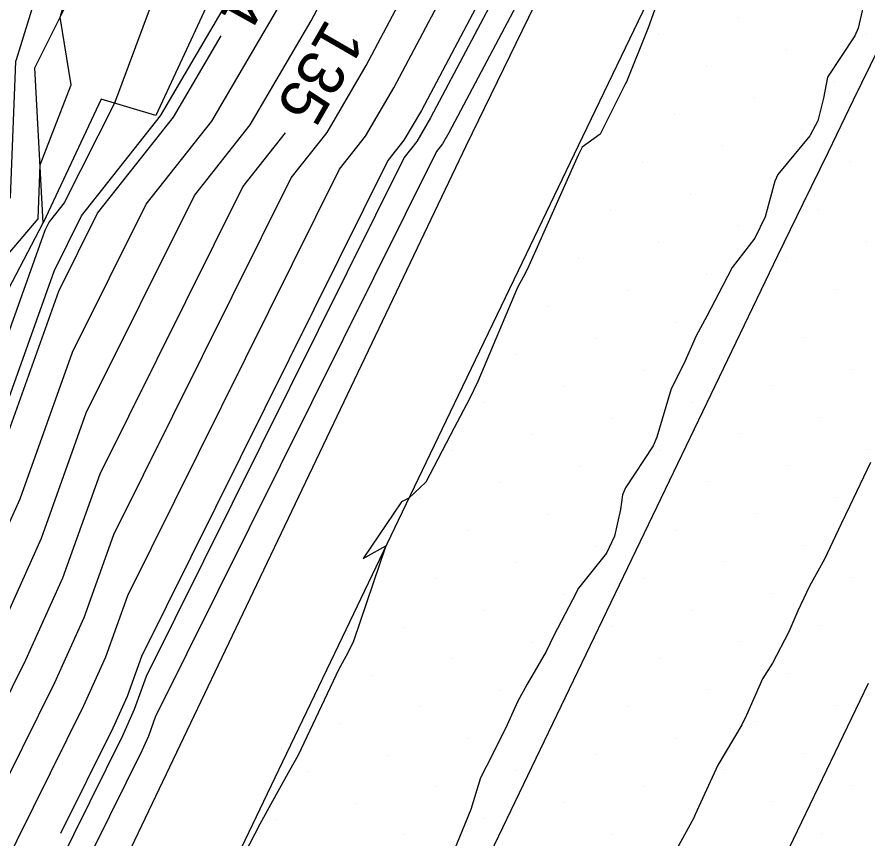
# Model space of a CAD drawing. Extents: x 2354170 to 2357230, y 866100 to 868290.
# Drawn here: x 2355462.9 to 2355499.76, y 866614.74 to 866650.36 of the extents above; entities that cross this region are included whole.
import ezdxf

# ---------------------------------------------------------------- set-up
doc = ezdxf.new("R2010")
doc.units = 0
for name, color, linetype in [('Default', 7, 'Continuous'), ('DTM Contours Major', 7, 'Continuous'), ('DTM Contours Major Text', 7, 'Continuous'), ('DTM Contours Minor', 7, 'Continuous'), ('Exist DTM Breakline', 7, 'Continuous'), ('Exist DTM Scan Elevation Point', 7, 'Continuous'), ('Exist Roads EOP', 7, 'Continuous'), ('PH Exist DTM Breakline', 7, 'Continuous')]:
    doc.layers.add(name, color=color, linetype=linetype)

msp = doc.modelspace()

# ---------------------------------------------------------------- linework, layer by layer
at = {"layer": 'Default'}
for points in [[(2355430.551, 866568.321), (2355442.375, 866586.643), (2355446.603, 866595.447), (2355449.35, 866599.876), (2355457.936, 866618.764), (2355460.762, 866624.471), (2355463.031, 866629.482), (2355465.305, 866635.838), (2355468.489, 866642.248), (2355471.337, 866645.855), (2355474.446, 866651.168), (2355477.316, 866656.591), (2355482.596, 866671.211), (2355484.906, 866676.335), (2355493.664, 866696.275), (2355493.789, 866696.51), (2355497.503, 866703.485), (2355502.389, 866714.701)], [(2355440.24, 866570.383), (2355444.984, 866577.735), (2355454.328, 866597.19), (2355455.523, 866599.118), (2355459.259, 866607.336), (2355465.79, 866620.528), (2355466.74, 866622.627), (2355467.693, 866625.29), (2355476.872, 866643.769), (2355477.996, 866645.192), (2355479.222, 866647.288), (2355488.028, 866663.921), (2355489.809, 866668.853), (2355495.939, 866682.45), (2355499.028, 866689.481), (2355499.39, 866690.163), (2355510.131, 866710.335)], [(2355437.818, 866569.868), (2355444.332, 866579.962), (2355452.397, 866596.754), (2355453.98, 866599.307), (2355458.928, 866610.193), (2355464.533, 866621.514), (2355465.813, 866624.341), (2355467.096, 866627.927), (2355474.777, 866643.389), (2355476.331, 866645.358), (2355478.028, 866648.258), (2355485.35, 866662.089), (2355488.006, 866669.443), (2355493.181, 866680.921), (2355497.687, 866691.18), (2355497.99, 866691.749), (2355506.974, 866708.623)], [(2355432.973, 866568.836), (2355443.028, 866584.416), (2355448.534, 866595.883), (2355450.893, 866599.687), (2355458.267, 866615.907), (2355462.019, 866623.485), (2355463.958, 866627.768), (2355465.902, 866633.201), (2355470.585, 866642.628), (2355473.002, 866645.689), (2355475.64, 866650.198), (2355479.994, 866658.423), (2355484.399, 866670.622), (2355487.664, 866677.864), (2355495.005, 866694.576), (2355495.19, 866694.923), (2355500.66, 866705.198)], [(2355509.245, 866704.453), (2355500.791, 866688.576), (2355500.369, 866687.783), (2355498.698, 866683.979), (2355491.612, 866668.264), (2355490.706, 866665.754), (2355480.416, 866646.318), (2355479.661, 866645.026), (2355478.968, 866644.149), (2355468.29, 866622.653), (2355467.668, 866620.913), (2355467.047, 866619.542), (2355464.788, 866614.98)], [(2355501.456, 866685.508), (2355493.415, 866667.675), (2355493.384, 866667.587), (2355481.611, 866645.347), (2355481.325, 866644.86), (2355481.064, 866644.529), (2355468.887, 866620.016), (2355468.595, 866619.2), (2355468.304, 866618.556), (2355459.92, 866601.622), (2355458.609, 866598.738), (2355458.19, 866598.062), (2355446.288, 866573.281)], [(2355442.425, 866604.719), (2355454.676, 866627.305), (2355458.108, 866633.632), (2355459.259, 866636.252), (2355463.811, 866641.615), (2355463.9, 866643.959), (2355465.247, 866647.42), (2355464.763, 866650.353), (2355466.229, 866655.11)], [(2355469.261, 866652.374), (2355467.119, 866646.636), (2355464.949, 866642.313), (2355464.297, 866641.488), (2355464.111, 866641.112), (2355461.176, 866632.91), (2355458.248, 866626.443), (2355457.275, 866624.478), (2355446.264, 866600.255), (2355442.741, 866594.575), (2355441.071, 866591.097), (2355428.598, 866571.769), (2355437.475, 866593.47), (2355439.132, 866596.95), (2355441.745, 866603.195), (2355442.425, 866604.719)], [(2355499.695, 866651.455), (2355499.343, 866649.875), (2355499.192, 866649.549), (2355498.012, 866647.758), (2355497.829, 866646.844), (2355497.596, 866645.87), (2355497.244, 866645.207), (2355495.863, 866643.537), (2355495.733, 866643.246), (2355495.312, 866641.706), (2355494.86, 866640.783), (2355493.876, 866639.507), (2355493.472, 866638.724), (2355492.777, 866637.396), (2355492.313, 866636.541), (2355491.778, 866635.325), (2355491.243, 866634.251), (2355490.62, 866632.15), (2355490.458, 866631.773), (2355489.263, 866629.959), (2355489.131, 866629.653), (2355489.037, 866629.024), (2355488.781, 866627.859), (2355488.433, 866627.118), (2355487.225, 866625.602), (2355486.966, 866625.096), (2355486.158, 866623.559), (2355485.82, 866622.868), (2355484.992, 866621.452), (2355484.577, 866620.676), (2355484.138, 866619.689), (2355483.492, 866618.396), (2355482.98, 866617.382), (2355482.552, 866616.02), (2355481.702, 866613.936)], [(2355490.507, 866650.655), (2355490.234, 866649.901), (2355489.297, 866647.559), (2355489.275, 866647.507), (2355488.156, 866645.286), (2355487.381, 866644.728), (2355487.303, 866644.578), (2355487.206, 866644.381), (2355485.017, 866639.449), (2355484.828, 866639.088), (2355484.58, 866638.637), (2355482.86, 866634.567), (2355482.5, 866633.815), (2355481.841, 866632.563), (2355480.612, 866630.201), (2355479.875, 866629.51), (2355479.558, 866629.355), (2355477.896, 866626.899), (2355478.883, 866627.442), (2355477.47, 866623.316), (2355477.22, 866622.782), (2355476.847, 866622.092), (2355475.084, 866618.373), (2355474.7, 866617.704), (2355474.193, 866616.789), (2355473.417, 866615.376), (2355472.058, 866612.754)], [(2355427.648, 866562.22), (2355427.824, 866563.789), (2355427.645, 866563.838), (2355427.433, 866564.102), (2355427.937, 866564.167), (2355428.799, 866565.489), (2355429.252, 866566.439), (2355428.129, 866567.805), (2355441.723, 866588.87), (2355444.672, 866595.011), (2355447.807, 866600.066), (2355457.606, 866621.621), (2355459.505, 866625.457), (2355462.104, 866631.196), (2355464.708, 866638.475), (2355466.393, 866641.868), (2355469.672, 866646.021), (2355471.738, 866649.552)], [(2355430.762, 866556.501), (2355432.936, 866561.068), (2355433.109, 866562.61), (2355433.678, 866563.484), (2355436.08, 866568.52), (2355435.396, 866569.352), (2355443.68, 866582.189), (2355450.465, 866596.319), (2355452.437, 866599.497), (2355458.598, 866613.05), (2355463.276, 866622.499), (2355464.886, 866626.055), (2355466.499, 866630.564), (2355472.681, 866643.008), (2355474.527, 866645.347)]]:
    msp.add_lwpolyline(points, dxfattribs=at)
at = {"layer": 'DTM Contours Major'}
msp.add_lwpolyline([(2355430.762, 866556.501), (2355432.936, 866561.068), (2355433.109, 866562.61), (2355433.678, 866563.484), (2355436.08, 866568.52), (2355435.396, 866569.352), (2355443.68, 866582.189), (2355450.465, 866596.319), (2355452.437, 866599.497), (2355458.598, 866613.05), (2355463.276, 866622.499), (2355464.886, 866626.055), (2355466.499, 866630.564), (2355472.681, 866643.008), (2355474.527, 866645.347)], dxfattribs=at)
at = {"layer": 'DTM Contours Minor'}
for points in [[(2355488.549, 866699.006), (2355477.121, 866675.646), (2355476.343, 866673.661), (2355466.561, 866658.361), (2355464.871, 866655.018), (2355462.863, 866648.5), (2355462.83, 866648.434), (2355462.606, 866642.546), (2355458.432, 866637.629), (2355456.415, 866633.033), (2355453.247, 866627.195), (2355441.941, 866606.351), (2355440.993, 866604.227), (2355438.577, 866598.452), (2355436.075, 866593.197), (2355425.967, 866568.489)], [(2355496.719, 866678.061), (2355492.213, 866668.068), (2355491.598, 866666.365), (2355480.815, 866645.994), (2355480.216, 866644.97), (2355479.667, 866644.275), (2355468.489, 866621.774), (2355467.977, 866620.342), (2355467.466, 866619.213), (2355459.7, 866603.527), (2355457.58, 866598.865), (2355456.902, 866597.772), (2355445.854, 866574.766), (2355443.469, 866571.071), (2355443.666, 866570.831), (2355439.099, 866561.255), (2355438.951, 866561.027), (2355438.905, 866560.624), (2355427.749, 866537.187), (2355426.493, 866534.969), (2355425.063, 866531.687), (2355416.731, 866514.173), (2355415.604, 866511.972), (2355409.49, 866498.448)], [(2355427.322, 866567.633), (2355441.506, 866589.612), (2355444.029, 866594.866), (2355447.293, 866600.129), (2355457.496, 866622.573), (2355459.086, 866625.786), (2355461.794, 866631.767), (2355464.509, 866639.354), (2355465.695, 866641.741), (2355469.117, 866646.076), (2355472.853, 866652.462), (2355473.745, 866654.147), (2355480.018, 866671.519)], [(2355499.865, 866631.048), (2355498.965, 866629.142), (2355498.602, 866628.391), (2355497.878, 866626.863), (2355497.225, 866625.695), (2355496.723, 866624.63), (2355496.338, 866623.711), (2355495.62, 866622.363), (2355495.195, 866621.674), (2355494.495, 866620.109), (2355494.301, 866619.688), (2355493.251, 866617.935), (2355492.276, 866615.796), (2355492.213, 866615.654), (2355492.201, 866615.631), (2355491.112, 866613.626)]]:
    msp.add_lwpolyline(points, dxfattribs=at)
at = {"layer": 'Exist DTM Breakline'}
for points in [[(2355482.864, 866612.985), (2355483.947, 866615.238), (2355485.029, 866617.492), (2355486.111, 866619.745), (2355487.194, 866621.999), (2355488.275, 866624.253), (2355489.356, 866626.507), (2355490.438, 866628.761), (2355491.519, 866631.015), (2355492.601, 866633.269), (2355493.688, 866635.52), (2355494.775, 866637.772), (2355495.861, 866640.023), (2355496.95, 866642.274), (2355498.045, 866644.521), (2355499.139, 866646.769), (2355500.234, 866649.017)], [(2355476.978, 866574.204), (2355478.059, 866576.458), (2355479.14, 866578.712), (2355480.221, 866580.966), (2355481.301, 866583.221), (2355482.382, 866585.475), (2355483.463, 866587.729), (2355484.554, 866589.979), (2355485.66, 866592.221), (2355486.767, 866594.462), (2355487.873, 866596.704), (2355488.962, 866598.955), (2355490.044, 866601.208), (2355491.127, 866603.462), (2355492.209, 866605.715), (2355493.291, 866607.969), (2355494.374, 866610.222), (2355495.456, 866612.476), (2355496.538, 866614.73), (2355497.621, 866616.983), (2355498.703, 866619.237), (2355499.785, 866621.49)]]:
    msp.add_lwpolyline(points, dxfattribs=at)
at = {"layer": 'Exist DTM Scan Elevation Point'}
for p, q in [((2355494.136, 866650.323), (2355494.136, 866650.323)), ((2355490.671, 866649.617), (2355490.671, 866649.617)), ((2355499.685, 866649.649), (2355499.685, 866649.649)), ((2355496.221, 866648.944), (2355496.221, 866648.944)), ((2355492.756, 866648.238), (2355492.756, 866648.238)), ((2355489.292, 866647.532), (2355489.292, 866647.532)), ((2355498.306, 866647.564), (2355498.306, 866647.564)), ((2355494.841, 866646.859), (2355494.841, 866646.859)), ((2355491.377, 866646.153), (2355491.377, 866646.153)), ((2355487.912, 866645.447), (2355487.912, 866645.447)), ((2355496.926, 866645.479), (2355496.926, 866645.479)), ((2355493.462, 866644.774), (2355493.462, 866644.774)), ((2355489.997, 866644.068), (2355489.997, 866644.068)), ((2355499.011, 866644.1), (2355499.011, 866644.1)), ((2355495.547, 866643.394), (2355495.547, 866643.394)), ((2355492.082, 866642.689), (2355492.082, 866642.689)), ((2355488.618, 866641.983), (2355488.618, 866641.983)), ((2355497.632, 866642.015), (2355497.632, 866642.015)), ((2355494.167, 866641.309), (2355494.167, 866641.309)), ((2355490.703, 866640.604), (2355490.703, 866640.604)), ((2355499.717, 866640.635), (2355499.717, 866640.635)), ((2355487.239, 866639.898), (2355487.239, 866639.898)), ((2355496.252, 866639.93), (2355496.252, 866639.93)), ((2355492.788, 866639.224), (2355492.788, 866639.224)), ((2355489.323, 866638.519), (2355489.323, 866638.519)), ((2355498.337, 866638.55), (2355498.337, 866638.55)), ((2355485.859, 866637.813), (2355485.859, 866637.813)), ((2355494.873, 866637.845), (2355494.873, 866637.845)), ((2355491.408, 866637.139), (2355491.408, 866637.139)), ((2355487.944, 866636.434), (2355487.944, 866636.434)), ((2355496.958, 866636.465), (2355496.958, 866636.465)), ((2355484.48, 866635.728), (2355484.48, 866635.728)), ((2355493.493, 866635.76), (2355493.493, 866635.76)), ((2355490.029, 866635.054), (2355490.029, 866635.054)), ((2355499.043, 866635.086), (2355499.043, 866635.086)), ((2355486.565, 866634.349), (2355486.565, 866634.349)), ((2355495.578, 866634.38), (2355495.578, 866634.38)), ((2355483.1, 866633.643), (2355483.1, 866633.643)), ((2355492.114, 866633.675), (2355492.114, 866633.675)), ((2355497.663, 866633.001), (2355497.663, 866633.001)), ((2355488.65, 866632.969), (2355488.65, 866632.969)), ((2355485.185, 866632.264), (2355485.185, 866632.264)), ((2355494.199, 866632.295), (2355494.199, 866632.295)), ((2355481.721, 866631.558), (2355481.721, 866631.558)), ((2355490.735, 866631.59), (2355490.735, 866631.59)), ((2355499.748, 866631.621), (2355499.748, 866631.621)), ((2355487.27, 866630.884), (2355487.27, 866630.884)), ((2355496.284, 866630.916), (2355496.284, 866630.916)), ((2355483.806, 866630.179), (2355483.806, 866630.179)), ((2355492.82, 866630.21), (2355492.82, 866630.21)), ((2355480.341, 866629.473), (2355480.341, 866629.473)), ((2355489.355, 866629.505), (2355489.355, 866629.505)), ((2355498.369, 866629.536), (2355498.369, 866629.536)), ((2355485.891, 866628.799), (2355485.891, 866628.799)), ((2355494.905, 866628.831), (2355494.905, 866628.831)), ((2355482.426, 866628.094), (2355482.426, 866628.094)), ((2355491.44, 866628.125), (2355491.44, 866628.125)), ((2355496.99, 866627.451), (2355496.99, 866627.451)), ((2355487.976, 866627.42), (2355487.976, 866627.42)), ((2355484.511, 866626.714), (2355484.511, 866626.714)), ((2355493.525, 866626.746), (2355493.525, 866626.746)), ((2355481.047, 866626.009), (2355481.047, 866626.009)), ((2355490.061, 866626.04), (2355490.061, 866626.04)), ((2355499.075, 866626.072), (2355499.075, 866626.072)), ((2355486.596, 866625.335), (2355486.596, 866625.335)), ((2355495.61, 866625.366), (2355495.61, 866625.366)), ((2355483.132, 866624.629), (2355483.132, 866624.629)), ((2355492.146, 866624.661), (2355492.146, 866624.661)), ((2355479.667, 866623.924), (2355479.667, 866623.924)), ((2355488.681, 866623.955), (2355488.681, 866623.955)), ((2355497.695, 866623.987), (2355497.695, 866623.987)), ((2355485.217, 866623.25), (2355485.217, 866623.25)), ((2355494.231, 866623.282), (2355494.231, 866623.282)), ((2355481.752, 866622.544), (2355481.752, 866622.544)), ((2355490.766, 866622.576), (2355490.766, 866622.576)), ((2355478.288, 866621.839), (2355478.288, 866621.839)), ((2355487.302, 866621.87), (2355487.302, 866621.87)), ((2355496.316, 866621.902), (2355496.316, 866621.902)), ((2355492.851, 866621.197), (2355492.851, 866621.197)), ((2355483.837, 866621.165), (2355483.837, 866621.165)), ((2355480.373, 866620.459), (2355480.373, 866620.459)), ((2355489.387, 866620.491), (2355489.387, 866620.491)), ((2355498.401, 866620.523), (2355498.401, 866620.523)), ((2355476.909, 866619.754), (2355476.909, 866619.754)), ((2355485.922, 866619.785), (2355485.922, 866619.785)), ((2355494.936, 866619.817), (2355494.936, 866619.817)), ((2355482.458, 866619.08), (2355482.458, 866619.08)), ((2355491.472, 866619.112), (2355491.472, 866619.112)), ((2355478.994, 866618.374), (2355478.994, 866618.374)), ((2355488.007, 866618.406), (2355488.007, 866618.406)), ((2355497.021, 866618.438), (2355497.021, 866618.438)), ((2355475.529, 866617.669), (2355475.529, 866617.669)), ((2355484.543, 866617.7), (2355484.543, 866617.7)), ((2355493.557, 866617.732), (2355493.557, 866617.732)), ((2355481.079, 866616.995), (2355481.079, 866616.995)), ((2355490.092, 866617.027), (2355490.092, 866617.027)), ((2355499.106, 866617.058), (2355499.106, 866617.058)), ((2355477.614, 866616.289), (2355477.614, 866616.289)), ((2355486.628, 866616.321), (2355486.628, 866616.321)), ((2355495.642, 866616.353), (2355495.642, 866616.353)), ((2355474.15, 866615.584), (2355474.15, 866615.584)), ((2355483.164, 866615.615), (2355483.164, 866615.615)), ((2355492.177, 866615.647), (2355492.177, 866615.647)), ((2355488.713, 866614.942), (2355488.713, 866614.942)), ((2355497.727, 866614.973), (2355497.727, 866614.973)), ((2355479.699, 866614.91), (2355479.699, 866614.91))]:
    msp.add_line(p, q, dxfattribs=at)
at = {"layer": 'Exist Roads EOP'}
msp.add_lwpolyline([(2355500.243, 866671.791), (2355497.628, 866666.391), (2355495.017, 866660.989), (2355492.41, 866655.585), (2355489.805, 866650.18), (2355487.204, 866644.773), (2355484.605, 866639.365), (2355482.008, 866633.956), (2355479.413, 866628.547), (2355476.819, 866623.136), (2355474.227, 866617.725), (2355471.636, 866612.313), (2355469.045, 866606.901), (2355466.455, 866601.489), (2355463.862, 866596.078), (2355461.268, 866590.668), (2355458.67, 866585.26), (2355456.068, 866579.853), (2355453.46, 866574.45)], dxfattribs=at)
at = {"layer": 'PH Exist DTM Breakline'}
msp.add_line((2355466.55, 866646.807), (2355464.036, 866641.441), dxfattribs=at)
for points in [[(2355493.481, 866667.653), (2355482.335, 866644.759), (2355460.278, 866598.533), (2355441.015, 866560.468), (2355418.38, 866513.657), (2355393.36, 866459.386), (2355366.298, 866402.738), (2355340.515, 866350.712), (2355316.886, 866301.426), (2355305.28, 866277.599)], [(2355426.326, 866567.421), (2355443.653, 866600.576), (2355460.356, 866634.426), (2355464.036, 866641.441), (2355463.673, 866648.16), (2355467.159, 866655.174), (2355469.374, 866654.373), (2355472.135, 866653.045), (2355468.907, 866646.097), (2355466.55, 866646.807)]]:
    msp.add_lwpolyline(points, dxfattribs=at)

# ---------------------------------------------------------------- texts
at = {"layer": 'Default'}
for s, rotation, p in [('134', 240.9395, (2355473.469, 866654.589)), ('135', 239.9712, (2355476.325, 866650.362))]:
    msp.add_text(s, height=2, rotation=rotation, dxfattribs=at).set_placement(p)
at = {"layer": 'DTM Contours Major Text'}
msp.add_text('135', height=2, rotation=239.9712, dxfattribs=at).set_placement((2355476.325, 866650.362))

doc.saveas('drawing.dxf')
